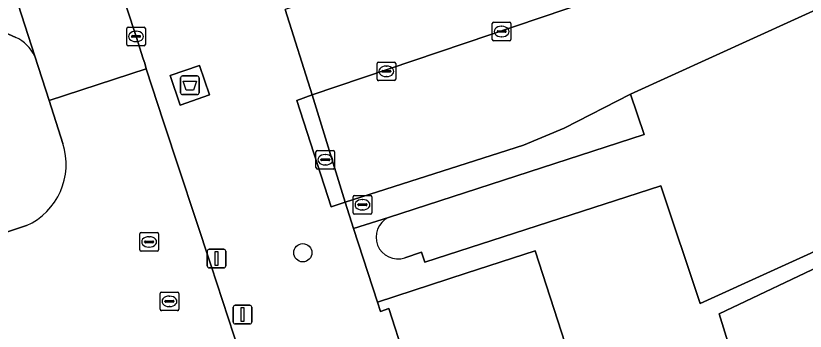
# Model space of a CAD drawing. Extents: x 159262 to 160143, y 383399 to 384319.
# Drawn here: x 159547.3 to 159589.68, y 383958.79 to 383975.73 of the extents above; entities that cross this region are included whole.
import ezdxf

# ---------------------------------------------------------------- set-up
doc = ezdxf.new("R2010")
doc.units = 0
for name, color, linetype in [('IMGEO_Afsluitpaal', 7, 'Continuous'), ('IMGEO_Afval_apart_plaats', 7, 'Continuous'), ('IMGEO_Boom', 7, 'Continuous'), ('IMGEO_Brandkraan', 7, 'Continuous'), ('IMGEO_Erf', 7, 'Continuous'), ('IMGEO_Kolk', 7, 'Continuous'), ('IMGEO_Lichtmast', 7, 'Continuous'), ('IMGEO_Pand', 7, 'Continuous'), ('IMGEO_Parkeervlak_open', 7, 'Continuous'), ('IMGEO_Rijbaan_lokaal_open', 7, 'Continuous'), ('IMGEO_Rioolput', 7, 'Continuous'), ('IMGEO_Voetpad_gesloten', 7, 'Continuous'), ('IMGEO_Voetpad_open', 7, 'Continuous')]:
    doc.layers.add(name, color=color, linetype=linetype)

msp = doc.modelspace()

# ---------------------------------------------------------------- linework, layer by layer
at = {"layer": 'IMGEO_Afsluitpaal'}
for p, q in [((159557.583, 383962.289), (159557.583, 383963.089)), ((159557.583, 383963.089), (159557.583, 383962.289)), ((159557.683, 383963.189), (159558.473, 383963.189)), ((159558.473, 383963.189), (159557.683, 383963.189)), ((159558.573, 383963.089), (159558.573, 383962.289)), ((159558.573, 383962.289), (159558.573, 383963.089)), ((159558.473, 383962.189), (159557.683, 383962.189)), ((159557.683, 383962.189), (159558.473, 383962.189))]:
    msp.add_line(p, q, dxfattribs=at)
msp.add_lwpolyline([(159558.003, 383963.064), (159558.153, 383963.064), (159558.153, 383962.314), (159558.003, 383962.314), (159558.003, 383963.064)], dxfattribs=at)
for centre, start, end in [((159557.683, 383963.089), 90, 180), ((159557.683, 383963.089), 90, 180), ((159558.473, 383963.089), 0, 90), ((159558.473, 383963.089), 360, 90), ((159557.683, 383962.289), 180, 270), ((159557.683, 383962.289), 180, 270), ((159558.473, 383962.289), 270, 0), ((159558.473, 383962.289), 270, 0)]:
    msp.add_arc(centre, 0.1, start, end, dxfattribs=at)
at = {"layer": 'IMGEO_Afval_apart_plaats'}
for p, q in [((159556.151, 383971.592), (159556.151, 383972.392)), ((159556.151, 383972.392), (159556.151, 383971.592)), ((159556.251, 383972.492), (159557.041, 383972.492)), ((159557.041, 383972.492), (159556.251, 383972.492)), ((159557.141, 383972.392), (159557.141, 383971.592)), ((159557.141, 383971.592), (159557.141, 383972.392)), ((159557.041, 383971.492), (159556.251, 383971.492)), ((159556.251, 383971.492), (159557.041, 383971.492))]:
    msp.add_line(p, q, dxfattribs=at)
msp.add_lwpolyline([(159556.294, 383972.206), (159556.998, 383972.206), (159556.849, 383971.736), (159556.443, 383971.736), (159556.294, 383972.206)], dxfattribs=at)
for centre, start, end in [((159556.251, 383972.392), 90, 180), ((159556.251, 383972.392), 90, 180), ((159557.041, 383972.392), 0, 90), ((159557.041, 383972.392), 360, 90), ((159556.251, 383971.592), 180, 270), ((159556.251, 383971.592), 180, 270), ((159557.041, 383971.592), 270, 0), ((159557.041, 383971.592), 270, 0)]:
    msp.add_arc(centre, 0.1, start, end, dxfattribs=at)
at = {"layer": 'IMGEO_Boom'}
msp.add_circle((159562.711, 383962.998), 0.489, dxfattribs=at)
at = {"layer": 'IMGEO_Brandkraan'}
for p, q in [((159565.413, 383965.15), (159565.413, 383966.002)), ((159565.488, 383966.076), (159566.34, 383966.076)), ((159565.901, 383965.856), (159565.926, 383965.856)), ((159566.414, 383966.002), (159566.414, 383965.15)), ((159565.672, 383965.57), (159565.672, 383965.582)), ((159566.11, 383965.533), (159565.712, 383965.533)), ((159565.715, 383965.619), (159566.113, 383965.619)), ((159566.156, 383965.582), (159566.156, 383965.57)), ((159566.34, 383965.076), (159565.488, 383965.076)), ((159565.924, 383965.296), (159565.899, 383965.296))]:
    msp.add_line(p, q, dxfattribs=at)
for points in [[(159565.413, 383965.15), (159565.413, 383966.002)], [(159565.488, 383966.076), (159566.34, 383966.076)], [(159566.414, 383966.002), (159566.414, 383965.15)], [(159566.34, 383965.076), (159565.488, 383965.076)]]:
    msp.add_lwpolyline(points, dxfattribs=at)
for centre, radius, start, end in [((159565.49, 383966), 0.0765, 91.552, 178.448), ((159565.49, 383966), 0.0765, 91.552, 178.448), ((159566.338, 383966), 0.0765, 1.552, 88.448), ((159566.338, 383966), 0.0765, 1.552, 88.448), ((159565.712, 383965.579), 0.0403, 85.8775, 175.7526), ((159565.709, 383965.569), 0.0366, 178.938, 274.7102), ((159566.113, 383965.576), 0.043, 264.8664, 352.4533), ((159566.117, 383965.581), 0.0386, 1.7309, 96.639), ((159565.49, 383965.152), 0.0765, 181.552, 268.448), ((159565.49, 383965.152), 0.0765, 181.552, 268.448), ((159566.338, 383965.152), 0.0765, 271.552, 358.448), ((159566.338, 383965.152), 0.0765, 271.552, 358.448)]:
    msp.add_arc(centre, radius, start, end, dxfattribs=at)
for centre, major_axis, ratio, start_param, end_param in [((159565.9, 383965.576), (-0.387, 0.002), 0.722429, 4.712389, 7.853982), ((159565.925, 383965.576), (-0.39, 0.002), 0.717154, 1.570796, 4.712389)]:
    msp.add_ellipse(centre, major_axis=major_axis, ratio=ratio, start_param=start_param, end_param=end_param, dxfattribs=at)
at = {"layer": 'IMGEO_Erf'}
for points in [[(159607.678, 383971.028), (159584.038, 383960.27), (159581.93, 383966.6), (159569.26, 383962.497), (159569.09, 383963.023), (159568.187, 383962.73)], [(159567.313, 383964.895), (159565.428, 383964.297), (159566.72, 383960.354), (159571.477, 383961.895), (159575.187, 383963.096), (159589.292, 383919.531), (159584.548, 383917.995), (159585.217, 383915.944), (159585.749, 383916.118), (159593.73, 383916.388), (159601.14, 383916.638), (159604.928, 383916.826), (159606.27, 383912.038), (159607.425, 383912.362), (159604.694, 383922.101), (159603.484, 383921.762), (159603.558, 383919.56), (159601.02, 383919.474), (159600.911, 383922.702), (159606.705, 383925.633), (159611.044, 383910.161), (159605.545, 383909.978)]]:
    msp.add_lwpolyline(points, dxfattribs=at)
msp.add_lwpolyline([(159603.571, 383932.676), (159594.771, 383928.286), (159590.01, 383943.692), (159587.477, 383951.891), (159585.059, 383959.717), (159591.087, 383962.582), (159594.048, 383955.054), (159597.174, 383947.107), (159597.393, 383946.549)], close=True, dxfattribs=at)
msp.add_arc((159567.81, 383963.837), 1.169, 115.163, 288.8044, dxfattribs=at)
at = {"layer": 'IMGEO_Kolk'}
for p, q in [((159553.335, 383975.115), (159554.187, 383975.115)), ((159572.884, 383974.454), (159572.884, 383975.306)), ((159572.959, 383975.38), (159573.811, 383975.38)), ((159573.372, 383975.16), (159573.397, 383975.16)), ((159573.885, 383975.306), (159573.885, 383974.454)), ((159553.26, 383974.189), (159553.26, 383975.041)), ((159553.562, 383974.658), (159553.96, 383974.658)), ((159553.748, 383974.895), (159553.773, 383974.895)), ((159554.261, 383975.041), (159554.261, 383974.189)), ((159573.143, 383974.874), (159573.143, 383974.886)), ((159573.581, 383974.837), (159573.183, 383974.837)), ((159573.186, 383974.923), (159573.584, 383974.923)), ((159573.627, 383974.886), (159573.627, 383974.874)), ((159553.519, 383974.609), (159553.519, 383974.621)), ((159553.957, 383974.572), (159553.559, 383974.572)), ((159553.771, 383974.335), (159553.746, 383974.335)), ((159554.003, 383974.621), (159554.003, 383974.609)), ((159573.811, 383974.38), (159572.959, 383974.38)), ((159573.395, 383974.6), (159573.37, 383974.6)), ((159554.187, 383974.115), (159553.335, 383974.115)), ((159566.698, 383972.315), (159566.698, 383973.167)), ((159566.773, 383973.241), (159567.625, 383973.241)), ((159567.186, 383973.021), (159567.211, 383973.021)), ((159567.699, 383973.167), (159567.699, 383972.315)), ((159566.957, 383972.735), (159566.957, 383972.747)), ((159567.395, 383972.698), (159566.997, 383972.698)), ((159567, 383972.784), (159567.398, 383972.784)), ((159567.441, 383972.747), (159567.441, 383972.735)), ((159567.625, 383972.241), (159566.773, 383972.241)), ((159567.209, 383972.461), (159567.184, 383972.461))]:
    msp.add_line(p, q, dxfattribs=at)
for points in [[(159553.335, 383975.115), (159554.187, 383975.115)], [(159572.884, 383974.454), (159572.884, 383975.306)], [(159572.959, 383975.38), (159573.811, 383975.38)], [(159573.885, 383975.306), (159573.885, 383974.454)], [(159553.26, 383974.189), (159553.26, 383975.041)], [(159554.261, 383975.041), (159554.261, 383974.189)], [(159573.811, 383974.38), (159572.959, 383974.38)], [(159554.187, 383974.115), (159553.335, 383974.115)], [(159566.698, 383972.315), (159566.698, 383973.167)], [(159566.773, 383973.241), (159567.625, 383973.241)], [(159567.699, 383973.167), (159567.699, 383972.315)], [(159567.625, 383972.241), (159566.773, 383972.241)]]:
    msp.add_lwpolyline(points, dxfattribs=at)
for centre, radius, start, end in [((159553.337, 383975.039), 0.0765, 91.552, 178.448), ((159553.337, 383975.039), 0.0765, 91.552, 178.448), ((159554.185, 383975.039), 0.0765, 1.552, 88.448), ((159554.185, 383975.039), 0.0765, 1.552, 88.448), ((159572.961, 383975.304), 0.0765, 91.552, 178.448), ((159572.961, 383975.304), 0.0765, 91.552, 178.448), ((159573.809, 383975.304), 0.0765, 1.552, 88.448), ((159573.809, 383975.304), 0.0765, 1.552, 88.448), ((159553.559, 383974.618), 0.0403, 85.8775, 175.7526), ((159553.964, 383974.62), 0.0386, 1.7309, 96.639), ((159573.183, 383974.883), 0.0403, 85.8775, 175.7526), ((159573.18, 383974.873), 0.0366, 178.938, 274.7102), ((159573.584, 383974.88), 0.043, 264.8664, 352.4533), ((159573.588, 383974.885), 0.0386, 1.7309, 96.639), ((159553.556, 383974.608), 0.0366, 178.938, 274.7102), ((159553.96, 383974.615), 0.043, 264.8664, 352.4533), ((159572.961, 383974.456), 0.0765, 181.552, 268.448), ((159572.961, 383974.456), 0.0765, 181.552, 268.448), ((159573.809, 383974.456), 0.0765, 271.552, 358.448), ((159573.809, 383974.456), 0.0765, 271.552, 358.448), ((159553.337, 383974.191), 0.0765, 181.552, 268.448), ((159553.337, 383974.191), 0.0765, 181.552, 268.448), ((159554.185, 383974.191), 0.0765, 271.552, 358.448), ((159554.185, 383974.191), 0.0765, 271.552, 358.448), ((159566.775, 383973.165), 0.0765, 91.552, 178.448), ((159566.775, 383973.165), 0.0765, 91.552, 178.448), ((159567.623, 383973.165), 0.0765, 1.552, 88.448), ((159567.623, 383973.165), 0.0765, 1.552, 88.448), ((159566.997, 383972.744), 0.0403, 85.8775, 175.7526), ((159566.994, 383972.734), 0.0366, 178.938, 274.7102), ((159567.398, 383972.741), 0.043, 264.8664, 352.4533), ((159567.402, 383972.746), 0.0386, 1.7309, 96.639), ((159566.775, 383972.317), 0.0765, 181.552, 268.448), ((159566.775, 383972.317), 0.0765, 181.552, 268.448), ((159567.623, 383972.317), 0.0765, 271.552, 358.448), ((159567.623, 383972.317), 0.0765, 271.552, 358.448)]:
    msp.add_arc(centre, radius, start, end, dxfattribs=at)
for centre, major_axis, ratio, start_param, end_param in [((159573.371, 383974.88), (-0.387, 0.002), 0.722429, 4.712389, 7.853982), ((159573.396, 383974.88), (-0.39, 0.002), 0.717154, 1.570796, 4.712389), ((159553.747, 383974.615), (-0.387, 0.002), 0.722429, 4.712389, 7.853982), ((159553.772, 383974.615), (-0.39, 0.002), 0.717154, 1.570796, 4.712389), ((159567.185, 383972.741), (-0.387, 0.002), 0.722429, 4.712389, 7.853982), ((159567.21, 383972.741), (-0.39, 0.002), 0.717154, 1.570796, 4.712389)]:
    msp.add_ellipse(centre, major_axis=major_axis, ratio=ratio, start_param=start_param, end_param=end_param, dxfattribs=at)
at = {"layer": 'IMGEO_Lichtmast'}
for p, q in [((159558.979, 383959.279), (159558.979, 383960.079)), ((159558.979, 383960.079), (159558.979, 383959.279)), ((159559.079, 383960.179), (159559.869, 383960.179)), ((159559.869, 383960.179), (159559.079, 383960.179)), ((159559.969, 383960.079), (159559.969, 383959.279)), ((159559.969, 383959.279), (159559.969, 383960.079)), ((159559.869, 383959.179), (159559.079, 383959.179)), ((159559.079, 383959.179), (159559.869, 383959.179))]:
    msp.add_line(p, q, dxfattribs=at)
msp.add_lwpolyline([(159559.399, 383960.054), (159559.549, 383960.054), (159559.549, 383959.304), (159559.399, 383959.304), (159559.399, 383960.054)], dxfattribs=at)
for centre, start, end in [((159559.079, 383960.079), 90, 180), ((159559.079, 383960.079), 90, 180), ((159559.869, 383960.079), 0, 90), ((159559.869, 383960.079), 360, 90), ((159559.079, 383959.279), 180, 270), ((159559.079, 383959.279), 180, 270), ((159559.869, 383959.279), 270, 0), ((159559.869, 383959.279), 270, 0)]:
    msp.add_arc(centre, 0.1, start, end, dxfattribs=at)
at = {"layer": 'IMGEO_Pand'}
for points in [[(159568.187, 383962.73), (159569.09, 383963.023), (159569.26, 383962.497), (159581.93, 383966.6), (159584.038, 383960.27), (159607.678, 383971.028), (159603.513, 383980.094), (159609.303, 383982.748), (159610.212, 383979.628), (159610.819, 383977.543), (159613.365, 383978.285), (159616.434, 383979.18), (159621.234, 383980.578), (159619.095, 383987.923), (159611.223, 383985.63), (159600.104, 383980.555), (159580.294, 383971.513), (159581.043, 383969.342), (159567.313, 383964.895)], [(159589.292, 383919.531), (159575.187, 383963.096), (159571.477, 383961.895), (159566.72, 383960.354), (159566.883, 383959.852), (159567.329, 383959.997), (159568.171, 383957.394)]]:
    msp.add_lwpolyline(points, dxfattribs=at)
msp.add_lwpolyline([(159587.477, 383951.891), (159594.048, 383955.054), (159591.087, 383962.582), (159585.059, 383959.717)], close=True, dxfattribs=at)
msp.add_arc((159567.81, 383963.837), 1.169, 115.163, 288.8044, dxfattribs=at)
at = {"layer": 'IMGEO_Parkeervlak_open'}
for points in [[(159548.325, 383973.563), (159540.815, 383996.831)], [(159576.799, 383977.969), (159575.986, 383980.68), (159561.759, 383976.07), (159563.215, 383971.476), (159578.206, 383976.549)], [(159545.949, 383975.171), (159547.303, 383974.562)]]:
    msp.add_lwpolyline(points, dxfattribs=at)
msp.add_arc((159546.411, 383972.627), 2.131, 26.0562, 65.2479, dxfattribs=at)
at = {"layer": 'IMGEO_Rijbaan_lokaal_open'}
for points in [[(159538.826, 384020.222), (159537.397, 384024.76), (159535.378, 384031.143), (159530.194, 384029.477), (159530.636, 384028.113), (159530.746, 384027.757), (159536.021, 384011.589), (159536.313, 384010.737), (159538.131, 384005.117), (159539.423, 384001.101), (159539.781, 384000), (159540.726, 383997.093), (159540.815, 383996.831), (159548.325, 383973.563), (159549.095, 383971.183), (159554.304, 383972.881), (159554.229, 383973.183), (159554.14, 383973.413), (159553.76, 383974.614), (159552.301, 383979.089), (159551.034, 383983.006), (159545.327, 384000)], [(159563.215, 383971.476), (159562.385, 383971.183), (159564.225, 383965.469), (159564.991, 383965.715)]]:
    msp.add_lwpolyline(points, close=True, dxfattribs=at)
for points in [[(159578.206, 383976.549), (159563.215, 383971.476), (159564.991, 383965.715), (159574.556, 383968.784), (159576.739, 383969.694), (159580.294, 383971.513), (159600.104, 383980.555), (159598.01, 383985.458), (159592.618, 383983.277), (159587.098, 383981.014), (159584.705, 383980.279), (159582.858, 383984.545), (159580.031, 383983.66), (159581.23, 383980.567)], [(159555.033, 383952.923), (159560.334, 383954.623), (159560.232, 383954.847), (159557.786, 383962.289), (159555.239, 383970.036), (159554.304, 383972.881), (159549.095, 383971.183), (159549.823, 383968.867)], [(159547.875, 383964.456), (159544.557, 383963.36), (159546.466, 383957.58), (159546.577, 383957.647), (159547.064, 383957.819)]]:
    msp.add_lwpolyline(points, dxfattribs=at)
msp.add_arc((159546.416, 383967.736), 3.59, 293.9794, 18.3658, dxfattribs=at)
at = {"layer": 'IMGEO_Rioolput'}
for p, q in [((159563.418, 383967.569), (159563.418, 383968.421)), ((159563.493, 383968.495), (159564.345, 383968.495)), ((159564.419, 383968.421), (159564.419, 383967.569)), ((159563.677, 383967.989), (159563.677, 383968.001)), ((159564.115, 383967.952), (159563.717, 383967.952)), ((159563.72, 383968.038), (159564.118, 383968.038)), ((159563.906, 383968.275), (159563.931, 383968.275)), ((159564.161, 383968.001), (159564.161, 383967.989)), ((159564.345, 383967.495), (159563.493, 383967.495)), ((159563.929, 383967.715), (159563.904, 383967.715)), ((159554.036, 383964.082), (159554.888, 383964.082)), ((159553.961, 383963.156), (159553.961, 383964.008)), ((159554.263, 383963.625), (159554.661, 383963.625)), ((159554.449, 383963.862), (159554.474, 383963.862)), ((159554.962, 383964.008), (159554.962, 383963.156)), ((159554.22, 383963.576), (159554.22, 383963.588)), ((159554.658, 383963.539), (159554.26, 383963.539)), ((159554.472, 383963.302), (159554.447, 383963.302)), ((159554.704, 383963.588), (159554.704, 383963.576)), ((159554.888, 383963.082), (159554.036, 383963.082)), ((159555.053, 383959.963), (159555.053, 383960.815)), ((159555.128, 383960.889), (159555.98, 383960.889)), ((159555.541, 383960.669), (159555.566, 383960.669)), ((159556.054, 383960.815), (159556.054, 383959.963)), ((159555.312, 383960.383), (159555.312, 383960.395)), ((159555.75, 383960.346), (159555.352, 383960.346)), ((159555.355, 383960.432), (159555.753, 383960.432)), ((159555.796, 383960.395), (159555.796, 383960.383)), ((159555.98, 383959.889), (159555.128, 383959.889)), ((159555.564, 383960.109), (159555.539, 383960.109))]:
    msp.add_line(p, q, dxfattribs=at)
for points in [[(159563.418, 383967.569), (159563.418, 383968.421)], [(159563.493, 383968.495), (159564.345, 383968.495)], [(159564.419, 383968.421), (159564.419, 383967.569)], [(159564.345, 383967.495), (159563.493, 383967.495)], [(159554.036, 383964.082), (159554.888, 383964.082)], [(159553.961, 383963.156), (159553.961, 383964.008)], [(159554.962, 383964.008), (159554.962, 383963.156)], [(159554.888, 383963.082), (159554.036, 383963.082)], [(159555.053, 383959.963), (159555.053, 383960.815)], [(159555.128, 383960.889), (159555.98, 383960.889)], [(159556.054, 383960.815), (159556.054, 383959.963)], [(159555.98, 383959.889), (159555.128, 383959.889)]]:
    msp.add_lwpolyline(points, dxfattribs=at)
for centre, radius, start, end in [((159563.495, 383968.419), 0.0765, 91.552, 178.448), ((159563.495, 383968.419), 0.0765, 91.552, 178.448), ((159564.343, 383968.419), 0.0765, 1.552, 88.448), ((159564.343, 383968.419), 0.0765, 1.552, 88.448), ((159563.717, 383967.998), 0.0403, 85.8775, 175.7526), ((159563.714, 383967.988), 0.0366, 178.938, 274.7102), ((159564.118, 383967.995), 0.043, 264.8664, 352.4533), ((159564.122, 383968), 0.0386, 1.7309, 96.639), ((159563.495, 383967.571), 0.0765, 181.552, 268.448), ((159563.495, 383967.571), 0.0765, 181.552, 268.448), ((159564.343, 383967.571), 0.0765, 271.552, 358.448), ((159564.343, 383967.571), 0.0765, 271.552, 358.448), ((159554.038, 383964.006), 0.0765, 91.552, 178.448), ((159554.038, 383964.006), 0.0765, 91.552, 178.448), ((159554.886, 383964.006), 0.0765, 1.552, 88.448), ((159554.886, 383964.006), 0.0765, 1.552, 88.448), ((159554.26, 383963.585), 0.0403, 85.8775, 175.7526), ((159554.665, 383963.587), 0.0386, 1.7309, 96.639), ((159554.257, 383963.575), 0.0366, 178.938, 274.7102), ((159554.661, 383963.582), 0.043, 264.8664, 352.4533), ((159554.038, 383963.158), 0.0765, 181.552, 268.448), ((159554.038, 383963.158), 0.0765, 181.552, 268.448), ((159554.886, 383963.158), 0.0765, 271.552, 358.448), ((159554.886, 383963.158), 0.0765, 271.552, 358.448), ((159555.13, 383960.813), 0.0765, 91.552, 178.448), ((159555.13, 383960.813), 0.0765, 91.552, 178.448), ((159555.978, 383960.813), 0.0765, 1.552, 88.448), ((159555.978, 383960.813), 0.0765, 1.552, 88.448), ((159555.352, 383960.392), 0.0403, 85.8775, 175.7526), ((159555.349, 383960.382), 0.0366, 178.938, 274.7102), ((159555.753, 383960.389), 0.043, 264.8664, 352.4533), ((159555.757, 383960.394), 0.0386, 1.7309, 96.639), ((159555.13, 383959.965), 0.0765, 181.552, 268.448), ((159555.13, 383959.965), 0.0765, 181.552, 268.448), ((159555.978, 383959.965), 0.0765, 271.552, 358.448), ((159555.978, 383959.965), 0.0765, 271.552, 358.448)]:
    msp.add_arc(centre, radius, start, end, dxfattribs=at)
for centre, major_axis, ratio, start_param, end_param in [((159563.905, 383967.995), (-0.387, 0.002), 0.722429, 4.712389, 7.853982), ((159563.93, 383967.995), (-0.39, 0.002), 0.717154, 1.570796, 4.712389), ((159554.448, 383963.582), (-0.387, 0.002), 0.722429, 4.712389, 7.853982), ((159554.473, 383963.582), (-0.39, 0.002), 0.717154, 1.570796, 4.712389), ((159555.54, 383960.389), (-0.387, 0.002), 0.722429, 4.712389, 7.853982), ((159555.565, 383960.389), (-0.39, 0.002), 0.717154, 1.570796, 4.712389)]:
    msp.add_ellipse(centre, major_axis=major_axis, ratio=ratio, start_param=start_param, end_param=end_param, dxfattribs=at)
at = {"layer": 'IMGEO_Voetpad_gesloten'}
msp.add_lwpolyline([(159557.158, 383973.056), (159555.584, 383972.51), (159556.133, 383970.928), (159557.707, 383971.474)], close=True, dxfattribs=at)
at = {"layer": 'IMGEO_Voetpad_open'}
for points in [[(159525.874, 384032.707), (159520.915, 384032.011), (159522.03, 384029.537), (159523.263, 384025.639), (159524.383, 384022.187), (159528.68, 384008.944), (159530.563, 384003.077), (159531.55, 384000), (159532.656, 383996.589), (159533.503, 383993.965), (159541.944, 383967.615), (159543.463, 383963.01), (159544.557, 383963.36), (159547.875, 383964.456)], [(159552.301, 383979.089), (159553.76, 383974.614), (159554.14, 383973.413), (159554.229, 383973.183), (159554.304, 383972.881), (159555.239, 383970.036), (159557.786, 383962.289), (159560.232, 383954.847), (159560.334, 383954.623), (159560.784, 383954.259)], [(159564.991, 383965.715), (159564.225, 383965.469), (159562.385, 383971.183), (159563.215, 383971.476), (159561.759, 383976.07)], [(159547.303, 383974.562), (159545.949, 383975.171)], [(159549.823, 383968.867), (159549.095, 383971.183), (159548.325, 383973.563)], [(159568.171, 383957.394), (159567.329, 383959.997), (159566.883, 383959.852), (159566.72, 383960.354), (159565.428, 383964.297), (159564.991, 383965.715)]]:
    msp.add_lwpolyline(points, dxfattribs=at)
for points in [[(159556.133, 383970.928), (159555.584, 383972.51), (159557.158, 383973.056), (159557.707, 383971.474)], [(159580.294, 383971.513), (159576.739, 383969.694), (159574.556, 383968.784), (159564.991, 383965.715), (159565.428, 383964.297), (159567.313, 383964.895), (159581.043, 383969.342)]]:
    msp.add_lwpolyline(points, close=True, dxfattribs=at)
for centre, radius, start, end in [((159546.411, 383972.627), 2.131, 26.0562, 65.2479), ((159546.416, 383967.736), 3.59, 293.9794, 18.3658)]:
    msp.add_arc(centre, radius, start, end, dxfattribs=at)

doc.saveas('drawing.dxf')
